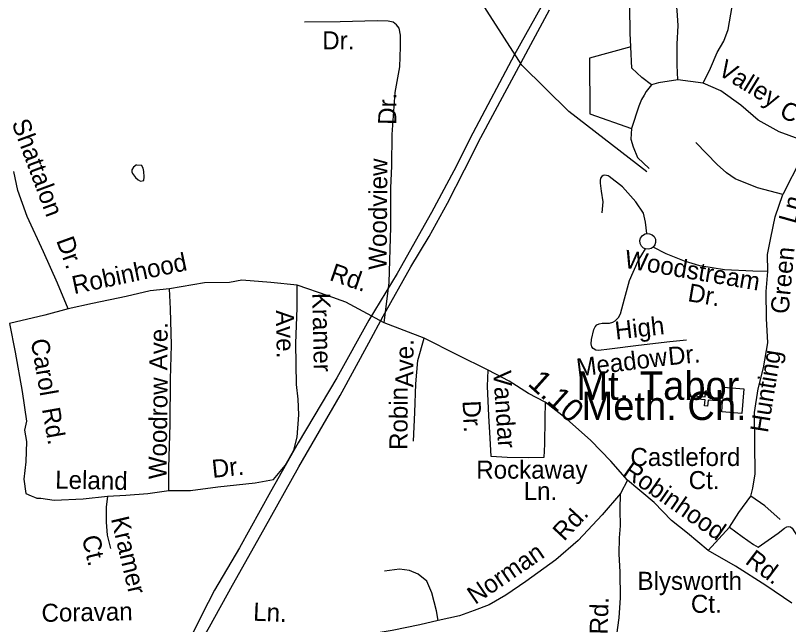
# Model space of a CAD drawing. Extents: x 1547597 to 1699558, y 810033 to 920809.
# Drawn here: x 1606475 to 1610547, y 864669 to 867878 of the extents above; entities that cross this region are included whole.
import ezdxf

# ---------------------------------------------------------------- set-up
doc = ezdxf.new("R2010")
doc.units = 0
for name, color, linetype in [('Exist Cultural Church CELL', 7, 'Continuous'), ('Exist Cultural Church Label', 7, 'Continuous'), ('Exist Hydrographic Creek Single Shore', 7, 'Continuous'), ('Exist Hydrographic Misc Water Feature', 7, 'Continuous'), ('Exist Road Non-System Type 51', 7, 'Continuous'), ('Exist Road Non-System Type 51 Label', 7, 'Continuous'), ('Exist Road Secondary Mileage Hundredths English Label', 7, 'Continuous'), ('Exist Road Secondary Type 51 Attributed', 7, 'Continuous'), ('Exist Road Secondary Type 51 Label', 7, 'Continuous'), ('Exist Road Secondary Type 51 Undivided 4 Lane Attributed', 7, 'Continuous'), ('Exist Utilities Electrical Transmission Line', 7, 'Continuous')]:
    doc.layers.add(name, color=color, linetype=linetype)

msp = doc.modelspace()

# ---------------------------------------------------------------- linework, layer by layer
at = {"layer": 'Exist Cultural Church CELL'}
msp.add_lwpolyline([(1610194.7, 865788.9), (1610198.9, 865845.7), (1610123, 865851.5), (1610120.6, 865819.6), (1610104.6, 865820.9), (1610107.1, 865852.8), (1610047.1, 865857.4), (1610048.3, 865873.3), (1610108.3, 865868.7), (1610110.8, 865900.6), (1610126.7, 865899.4), (1610124.2, 865867.5), (1610200.2, 865861.7), (1610204.7, 865919.2), (1610310.8, 865911), (1610300.8, 865780.8)], close=True, dxfattribs=at)
at = {"layer": 'Exist Hydrographic Creek Single Shore'}
msp.add_lwpolyline([(1609800.9, 867054.7), (1609388.7, 867371.7), (1609141.7, 867616.4), (1608700.6, 868304.8), (1608609.5, 868481.4), (1608545.4, 868703.9), (1608295.7, 868611.8), (1608057.2, 868545.5), (1607826.7, 868417.8), (1607675.7, 868378.1), (1607125.6, 868402.5), (1606741.7, 868331.5), (1606417.7, 868403.8), (1606177.7, 868556.3), (1605911.6, 868617.5), (1605461.6, 868616.8), (1605320.7, 868685.3), (1605189.6, 868835.7), (1605075.6, 869038.3), (1604772.6, 869373)], dxfattribs=at)
at = {"layer": 'Exist Hydrographic Misc Water Feature'}
msp.add_line((1607111.9, 867090.4), (1607138.7, 867090.1), dxfattribs=at)
msp.add_lwpolyline([(1607111.9, 867090.4), (1607096.7, 867078.6), (1607087.2, 867065.5), (1607087.8, 867054.5), (1607091.1, 867046), (1607106.2, 867024.2), (1607120.1, 867011.4), (1607133.8, 867004.5), (1607151, 867007.7), (1607152.6, 867028.1), (1607150, 867055.5), (1607146.9, 867074.1), (1607138.7, 867090.1)], dxfattribs=at)
at = {"layer": 'Exist Road Non-System Type 51'}
for p, q in [((1610097.1, 867522.2), (1609962.9, 867539.7)), ((1609698.7, 865428.8), (1609661.5, 865359.5)), ((1610122.7, 865059.2), (1610235.6, 865181.2))]:
    msp.add_line(p, q, dxfattribs=at)
for points in [[(1609716.6, 867712.8), (1609712.3, 867784.6), (1609711.3, 867924.5), (1609705.9, 867992.5), (1609699.2, 868053.5)], [(1610097.1, 867522.2), (1610135.1, 867601), (1610171.5, 867683.4), (1610205.9, 867743.1), (1610228.6, 867804.9), (1610249.4, 867924.7), (1610264.4, 868030.5)], [(1609962.9, 867539.7), (1609959.9, 867615.6), (1609959.9, 867726.6), (1609965.8, 867825.9), (1609959.9, 867904.8), (1609951.2, 867992.4)], [(1608417, 866258), (1608442.6, 866471.9), (1608451.9, 866763.4), (1608451.9, 866967.9), (1608456.8, 867085.5), (1608459.4, 867250.2), (1608473.9, 867471.4), (1608500, 867607.3), (1608502.9, 867713.3), (1608503.4, 867775.1), (1608495.7, 867811.3), (1608481.9, 867829.4), (1608463.9, 867843.5), (1608438, 867847.7), (1608380, 867850), (1608184.2, 867843.8), (1607996.3, 867843.2)], [(1609716.6, 867712.8), (1609498.9, 867653.2), (1609500.5, 867360.2), (1609719.7, 867281.9)], [(1609825.4, 867511.8), (1609773.4, 867550.9), (1609721.3, 867599.7), (1609716.6, 867712.8)], [(1609962.9, 867539.7), (1609861.5, 867523.5), (1609825.4, 867511.8)], [(1609825.4, 867511.8), (1609796.7, 867478.3), (1609785.7, 867458), (1609773.1, 867434.6), (1609758.5, 867399.5), (1609719.7, 867281.9)], [(1610655.5, 867215), (1610602.1, 867227.2), (1610497, 867265.2), (1610386.1, 867326.5), (1610295.6, 867405.4), (1610190.5, 867481.3), (1610097.1, 867522.2)], [(1609719.7, 867281.9), (1609716.6, 867225.5), (1609727.5, 867186.3), (1609751, 867129.9), (1609812.1, 867071.9)], [(1610517.4, 866935.1), (1610383.2, 866970.2), (1610266.4, 867016.9), (1610219.7, 867049), (1610170.1, 867092.9), (1610057.8, 867208.6)], [(1610655.5, 867215), (1610613.7, 867125), (1610517.4, 866935.1)], [(1609800.8, 866728.5), (1609793.8, 866788.7), (1609782.8, 866836.7), (1609741.9, 866895.4), (1609671.5, 866974.7), (1609602.6, 867029.9), (1609596, 867033.2), (1609587.3, 867035.2), (1609579.3, 867036), (1609570.7, 867034.5), (1609563.1, 867028.9), (1609556.8, 867020), (1609553.9, 867008.9), (1609553.8, 866994.8), (1609559.2, 866952.7), (1609568.1, 866896.7), (1609563.1, 866838.8)], [(1610438.5, 866528.8), (1610435.7, 866618.3), (1610453.2, 866705.9), (1610476.6, 866816.9), (1610517.4, 866935.1)], [(1609793.4, 866648.6), (1609783.2, 866652.8), (1609772.2, 866663), (1609765.1, 866677.2), (1609764, 866691.6), (1609767.7, 866705.5), (1609778, 866718.7), (1609791.5, 866726.7), (1609800.8, 866728.5)], [(1609800.8, 866728.5), (1609814.6, 866728.2), (1609828.3, 866722.3), (1609838.5, 866712.9), (1609845.4, 866698.6), (1609846.5, 866682.1), (1609842, 866669.2), (1609833.4, 866658)], [(1610010.1, 866166.9), (1609922.1, 866158.5), (1609755.8, 866139.5), (1609603.5, 866120.4), (1609545.6, 866113.3), (1609532.4, 866114.6), (1609517.7, 866122.5), (1609509.9, 866132.1), (1609507.4, 866147.7), (1609508.7, 866170.1), (1609521.6, 866223.9), (1609528.1, 866237.3), (1609536.1, 866247.6), (1609548.4, 866254.1), (1609564.3, 866257), (1609604.1, 866256.2), (1609622, 866261.5), (1609634.4, 866269.8), (1609651.1, 866286.5), (1609660.9, 866305.3), (1609682.5, 866384.7), (1609708.3, 866482.2), (1609754.1, 866585.4), (1609793.4, 866648.6)], [(1609833.4, 866658), (1609824, 866650.8), (1609808.9, 866646.5), (1609793.4, 866648.6)], [(1610438.5, 866528.8), (1610358.5, 866530.3), (1610208.7, 866537.1), (1610079.3, 866559.3), (1609997.9, 866582.8), (1609902.7, 866622.6), (1609833.4, 866658)], [(1610348.4, 865345), (1610359.3, 865386.8), (1610370.6, 865462.6), (1610369.7, 865622.5), (1610366.8, 865786.5), (1610386.9, 865910.1), (1610415, 866021.4), (1610437.5, 866153.1), (1610429.8, 866281.1), (1610428.5, 866423), (1610438.5, 866528.8)], [(1607283, 865374.2), (1607395.8, 865375.1), (1607540.1, 865394.6), (1607736.4, 865414.8), (1607834.7, 865433), (1607896, 865506.1), (1607908.7, 865531.6), (1607940.9, 865587.5), (1607958, 865656), (1607966.6, 865772.9), (1607963.7, 865855.7), (1607955.2, 865932.7), (1607952.3, 866149.5), (1607958, 866337.9), (1607958, 866457.7)], [(1607283, 865374.2), (1607283, 865494), (1607288.7, 865725.1), (1607291.5, 865961.1), (1607297.2, 866140.8), (1607291.5, 866332), (1607285.8, 866437.5)], [(1606443.9, 866255.6), (1606472.2, 866104.5), (1606509.9, 865896.8), (1606531.9, 865739.5), (1606522.5, 865692.3), (1606531.9, 865632.5), (1606528.8, 865525.5), (1606519.3, 865434.3), (1606528.8, 865358.8), (1606557.1, 865346.2), (1606575.2, 865340.6), (1606586.9, 865334.1), (1606608.4, 865333.7), (1606679.1, 865324.2), (1606830.6, 865330.4), (1606959.8, 865345.1)], [(1608571.5, 865635.7), (1608577.8, 865786.7), (1608584, 865937.8), (1608593.5, 866060.5), (1608627.2, 866178.3)], [(1609264.7, 865840.7), (1609263.1, 865752.8), (1609260.6, 865618.8), (1609257.4, 865548.8), (1609177.5, 865546.5), (1609065.5, 865548.5), (1608979.7, 865554.1), (1608975.5, 865650), (1608967.7, 865768.2), (1608960.6, 865924.3), (1608964, 866009.7)], [(1606959.8, 865345.1), (1607056.4, 865351.2), (1607171.2, 865359.5), (1607283, 865374.2)], [(1606959.8, 865345.1), (1606952.8, 865287.2), (1606953, 865208.4), (1606958, 865139.3), (1606974.6, 865069.1)], [(1609661.5, 865359.5), (1609565.4, 865247.4), (1609439, 865111.7), (1609321.7, 865009.8), (1609163.3, 864895), (1609058.1, 864822.9), (1608969.9, 864772.4), (1608890.8, 864742), (1608814.2, 864715.4), (1608701.8, 864689.4)], [(1609627.1, 864321.2), (1609627.1, 864499.1), (1609653.9, 864703.7), (1609661, 864808.7), (1609659.6, 864944.8), (1609653.8, 865041.3), (1609657.2, 865125.2), (1609662.3, 865189.6), (1609659.8, 865273.7), (1609661.5, 865359.5)], [(1610235.6, 865181.2), (1610285, 865258.2), (1610348.4, 865345)], [(1610502, 865222.2), (1610421.4, 865293.7), (1610348.4, 865345)], [(1610235.6, 865181.2), (1610302.7, 865132), (1610361.9, 865090.8), (1610387.4, 865076.5), (1610440.2, 865113.4), (1610492.8, 865150.4), (1610525.3, 865175.9), (1610537.6, 865183.3), (1610547.3, 865185.5), (1610557.8, 865182.7), (1610565.1, 865177.1), (1610594.2, 865132.5), (1610647, 865059.6), (1610689.7, 864992.9), (1610742.2, 864920)], [(1608701.8, 864689.4), (1608692.9, 864741.6), (1608668.6, 864836), (1608641.8, 864896.6), (1608596.5, 864933.3), (1608549.9, 864952.7), (1608497.2, 864961.1), (1608419, 864950.5)], [(1608701.8, 864689.4), (1608605.5, 864667.4), (1608459.3, 864637.9), (1608333, 864616.3)]]:
    msp.add_lwpolyline(points, dxfattribs=at)
at = {"layer": 'Exist Road Secondary Type 51 Attributed'}
for points in [[(1606751.5, 866332), (1606696.6, 866467.5), (1606622.5, 866632.2), (1606536.3, 866818.2), (1606487.9, 866956), (1606465.6, 867056.5)], [(1606751.5, 866332), (1606628.9, 866299.7), (1606443.9, 866255.6)]]:
    msp.add_lwpolyline(points, dxfattribs=at)
at = {"layer": 'Exist Road Secondary Type 51 Undivided 4 Lane Attributed'}
msp.add_lwpolyline([(1610563.9, 864780.4), (1610427.9, 864875.2), (1610268, 864976.5), (1610122.7, 865059.2), (1610014.3, 865150.5), (1609929.6, 865217.7), (1609838.4, 865311.8), (1609698.7, 865428.8), (1609610.4, 865528.7), (1609504.7, 865638.3), (1609377, 865752.7), (1609264.7, 865840.7), (1609177.1, 865885.3), (1609074.5, 865950.9), (1608964, 866009.7), (1608800.8, 866090.7), (1608627.2, 866178.3), (1608417, 866258), (1608306.7, 866318.7), (1608215.5, 866367.9), (1608121.1, 866400.4), (1607958, 866457.7), (1607818.9, 866471.8), (1607667.8, 866483.2), (1607602.3, 866471.8), (1607471.2, 866469.7), (1607285.8, 866437.5), (1607184.1, 866426.9), (1607057.8, 866396.5), (1606880.4, 866361), (1606751.5, 866332)], dxfattribs=at)
at = {"layer": 'Exist Utilities Electrical Transmission Line'}
for points in [[(1609383.4, 868177.3), (1609104, 867672.6), (1608883.5, 867257.3), (1608784.1, 867059.6), (1608666.2, 866839.8), (1608485.2, 866518.9), (1608335.6, 866273.3), (1608166.9, 865968.2), (1607963.6, 865625.7), (1607817.7, 865368.1), (1607655.1, 865072.9), (1607523.7, 864849.2), (1607455.8, 864720.3), (1607336, 864476.4)], [(1607375.4, 864447.8), (1607433.1, 864546.7), (1607496.7, 864655.7), (1607618, 864875.7), (1607782.5, 865168.9), (1607967.7, 865499.8), (1608185.2, 865876), (1608335.5, 866153.5), (1608411.8, 866294.2), (1608557.8, 866553.8), (1608654.1, 866714.1), (1608750.9, 866888.5), (1608840.4, 867064.2), (1608925.3, 867234.8), (1609051.7, 867471.2), (1609288.5, 867908.4)]]:
    msp.add_lwpolyline(points, dxfattribs=at)

# ---------------------------------------------------------------- texts
at = {"layer": 'Exist Cultural Church Label'}
for s, p in [('Mt. Tabor', (1609429.5, 865852.7)), ('Meth. Ch.', (1609456.5, 865746.5))]:
    msp.add_text(s, height=150, dxfattribs=at).set_placement(p)
at = {"layer": 'Exist Road Non-System Type 51 Label'}
for s, rotation, p in [('Dr.', 0.1781, (1608090.8, 867699.3)), ('Valley', 328.4345, (1610168.6, 867570.5)), ('Dr.', 89.5136, (1608479.9, 867301.6)), ('Ct.', 332.383, (1610492.3, 867350.1)), ('Woodview', 89.5136, (1608429.2, 866538)), ('Ln.', 74.3344, (1610584.1, 866776.3)), ('Woodstream', 350.2503, (1609677.6, 866549.8)), ('Green', 84.6282, (1610546.2, 866302.4)), ('Dr.', 350.2503, (1610011.7, 866373.5)), ('Kramer', 271.2351, (1608037.6, 866415.8)), ('Ave.', 271.2351, (1607846.1, 866325)), ('High', 6.532, (1609637.4, 866169.5)), ('Ave.', 89.4313, (1607274.4, 866007.8)), ('Carol', 279.8235, (1606554.3, 866167)), ('Ave.', 89.7261, (1608570.4, 865918.2)), ('Meadow', 7.1572, (1609435.4, 865974.5)), ('Dr.', 5.4656, (1609916.6, 866034.8)), ('Hunting', 80.7597, (1610437.8, 865675.8)), ('Vandar', 273.7771, (1608990.6, 866004.3)), ('Woodrow', 89.3796, (1607270.4, 865433.8)), ('Robin', 89.7261, (1608539.3, 865588.4)), ('Dr.', 272.5837, (1608829.6, 865847.1)), ('Rd.', 280.0506, (1606613.8, 865804.8)), ('Dr.', 5.8843, (1607513.7, 865441.3)), ('Leland', 358.9235, (1606683.3, 865385.2)), ('Rd.', 47.0314, (1609364.6, 865104)), ('Kramer', 283.2996, (1606977.2, 865226.6)), ('Ct.', 283.2996, (1606823.5, 865127.9)), ('Norman', 34.4484, (1608896, 864771.3)), ('Rd.', 88.3833, (1609593.7, 864615.2)), ('Coravan', 1.0678, (1606612.6, 864682.3)), ('Ln.', 357.6763, (1607725.5, 864689.1))]:
    msp.add_text(s, height=95, rotation=rotation, dxfattribs=at).set_placement(p)
for s, p in [('Castleford', (1609714, 865504.1)), ('Rockaway', (1608901.9, 865437.4)), ('Ct.', (1610020.7, 865382.4)), ('Ln.', (1609151.5, 865324.6)), ('Blysworth', (1609751, 864851.5)), ('Ct.', (1610032.4, 864730.4))]:
    msp.add_text(s, height=95, dxfattribs=at).set_placement(p)
at = {"layer": 'Exist Road Secondary Mileage Hundredths English Label'}
msp.add_text('1.10', height=120, rotation=318.1417, dxfattribs=at).set_placement((1609167.9, 865932.6))
at = {"layer": 'Exist Road Secondary Type 51 Label'}
for s, rotation, p in [('Shattalon', 290.3652, (1606453.1, 867312.7)), ('Dr.', 290.0192, (1606688.2, 866692.7)), ('Robinhood', 11.9655, (1606783.3, 866409.2)), ('Rd.', 341.0248, (1608123.8, 866484.7)), ('Robinhood', 325.1315, (1609668.1, 865458.6)), ('Rd.', 322.945, (1610313.2, 864993.6))]:
    msp.add_text(s, height=95, rotation=rotation, dxfattribs=at).set_placement(p)

doc.saveas('drawing.dxf')
